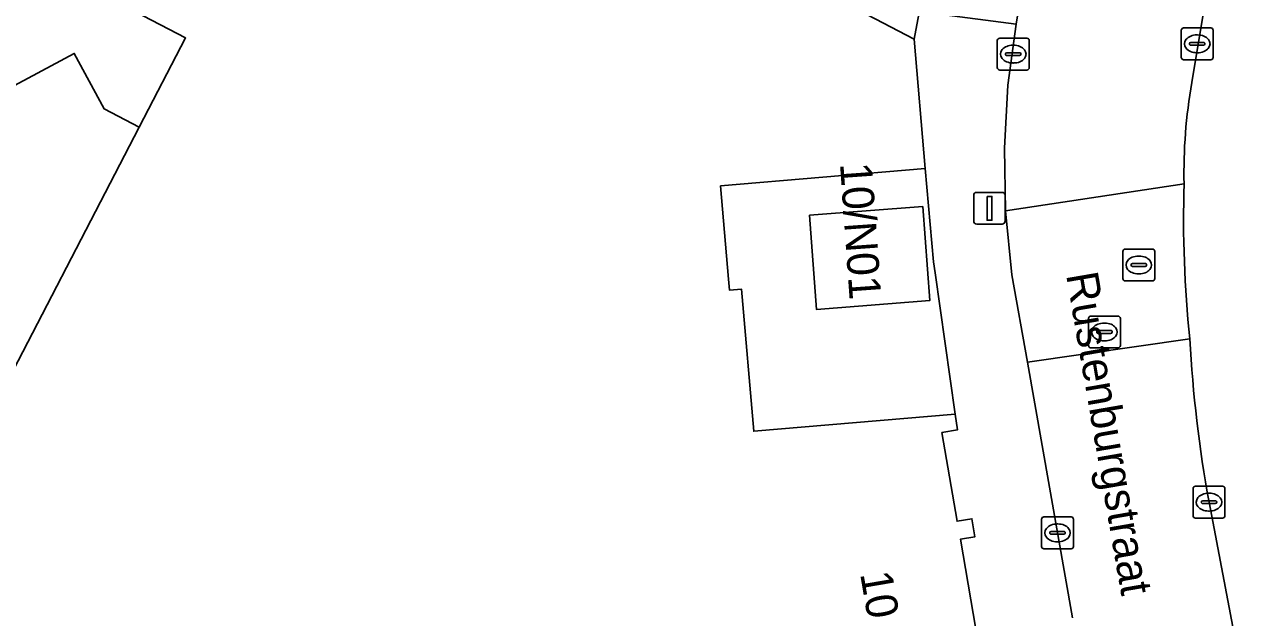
# Model space of a CAD drawing. Extents: x 163008 to 163854, y 382777 to 383982.
# Drawn here: x 163724.75 to 163762.96, y 383779.29 to 383797.91 of the extents above; entities that cross this region are included whole.
import ezdxf

# ---------------------------------------------------------------- set-up
doc = ezdxf.new("R2010")
doc.units = 0
for name, color, linetype in [('IMGEO_Erf', 7, 'Continuous'), ('IMGEO_Kolk', 7, 'Continuous'), ('IMGEO_Lichtmast', 7, 'Continuous'), ('IMGEO_Openbare_ruimte_label', 7, 'Continuous'), ('IMGEO_Pand', 7, 'Continuous'), ('IMGEO_Pand_nummerreeks', 7, 'Continuous'), ('IMGEO_Rijbaan_lokaal_gesloten', 7, 'Continuous'), ('IMGEO_Rijbaan_lokaal_open', 7, 'Continuous'), ('IMGEO_Rioolput', 7, 'Continuous'), ('IMGEO_Voetpad_open', 7, 'Continuous')]:
    doc.layers.add(name, color=color, linetype=linetype)

msp = doc.modelspace()

# ---------------------------------------------------------------- linework, layer by layer
at = {"layer": 'IMGEO_Erf'}
msp.add_lwpolyline([(163760.238, 383750), (163756.616, 383771.926), (163756.333, 383771.867), (163756.366, 383771.675), (163751.439, 383770.827), (163736.413, 383768.24), (163736.989, 383764.895), (163730.728, 383763.817), (163732.964, 383768.435), (163718.614, 383775.885), (163728.349, 383794.681), (163727.251, 383795.251), (163726.318, 383796.994), (163721.253, 383794.284)], dxfattribs=at)
at = {"layer": 'IMGEO_Kolk'}
for p, q in [((163761.135, 383797.796), (163761.987, 383797.796)), ((163755.361, 383797.474), (163756.213, 383797.474)), ((163761.06, 383796.87), (163761.06, 383797.722)), ((163761.548, 383797.576), (163761.573, 383797.576)), ((163762.061, 383797.722), (163762.061, 383796.87)), ((163755.286, 383796.548), (163755.286, 383797.4)), ((163755.774, 383797.254), (163755.799, 383797.254)), ((163756.287, 383797.4), (163756.287, 383796.548)), ((163761.319, 383797.29), (163761.319, 383797.302)), ((163761.757, 383797.253), (163761.359, 383797.253)), ((163761.362, 383797.339), (163761.76, 383797.339)), ((163761.803, 383797.302), (163761.803, 383797.29)), ((163755.545, 383796.968), (163755.545, 383796.98)), ((163755.983, 383796.931), (163755.585, 383796.931)), ((163755.588, 383797.017), (163755.986, 383797.017)), ((163755.797, 383796.694), (163755.772, 383796.694)), ((163756.029, 383796.98), (163756.029, 383796.968)), ((163761.987, 383796.796), (163761.135, 383796.796)), ((163761.571, 383797.016), (163761.546, 383797.016)), ((163756.213, 383796.474), (163755.361, 383796.474)), ((163761.43, 383782.485), (163761.43, 383783.337)), ((163761.505, 383783.411), (163762.357, 383783.411)), ((163762.431, 383783.337), (163762.431, 383782.485)), ((163761.689, 383782.905), (163761.689, 383782.917)), ((163761.732, 383782.954), (163762.13, 383782.954)), ((163761.918, 383783.191), (163761.943, 383783.191)), ((163762.173, 383782.917), (163762.173, 383782.905)), ((163762.127, 383782.868), (163761.729, 383782.868)), ((163761.941, 383782.631), (163761.916, 383782.631)), ((163756.675, 383781.521), (163756.675, 383782.373)), ((163756.75, 383782.447), (163757.602, 383782.447)), ((163757.163, 383782.227), (163757.188, 383782.227)), ((163757.676, 383782.373), (163757.676, 383781.521)), ((163762.357, 383782.411), (163761.505, 383782.411)), ((163756.934, 383781.941), (163756.934, 383781.953)), ((163757.372, 383781.904), (163756.974, 383781.904)), ((163756.977, 383781.99), (163757.375, 383781.99)), ((163757.418, 383781.953), (163757.418, 383781.941)), ((163757.602, 383781.447), (163756.75, 383781.447)), ((163757.186, 383781.667), (163757.161, 383781.667))]:
    msp.add_line(p, q, dxfattribs=at)
for points in [[(163761.135, 383797.796), (163761.987, 383797.796)], [(163755.361, 383797.474), (163756.213, 383797.474)], [(163761.06, 383796.87), (163761.06, 383797.722)], [(163762.061, 383797.722), (163762.061, 383796.87)], [(163755.286, 383796.548), (163755.286, 383797.4)], [(163756.287, 383797.4), (163756.287, 383796.548)], [(163761.987, 383796.796), (163761.135, 383796.796)], [(163756.213, 383796.474), (163755.361, 383796.474)], [(163761.43, 383782.485), (163761.43, 383783.337)], [(163761.505, 383783.411), (163762.357, 383783.411)], [(163762.431, 383783.337), (163762.431, 383782.485)], [(163756.675, 383781.521), (163756.675, 383782.373)], [(163756.75, 383782.447), (163757.602, 383782.447)], [(163757.676, 383782.373), (163757.676, 383781.521)], [(163762.357, 383782.411), (163761.505, 383782.411)], [(163757.602, 383781.447), (163756.75, 383781.447)]]:
    msp.add_lwpolyline(points, dxfattribs=at)
for centre, radius, start, end in [((163761.137, 383797.72), 0.0765, 91.552, 178.448), ((163761.137, 383797.72), 0.0765, 91.552, 178.448), ((163761.985, 383797.72), 0.0765, 1.552, 88.448), ((163761.985, 383797.72), 0.0765, 1.552, 88.448), ((163755.363, 383797.398), 0.0765, 91.552, 178.448), ((163755.363, 383797.398), 0.0765, 91.552, 178.448), ((163756.211, 383797.398), 0.0765, 1.552, 88.448), ((163756.211, 383797.398), 0.0765, 1.552, 88.448), ((163761.359, 383797.299), 0.0403, 85.8775, 175.7526), ((163761.356, 383797.289), 0.0366, 178.938, 274.7102), ((163761.76, 383797.296), 0.043, 264.8664, 352.4533), ((163761.764, 383797.301), 0.0386, 1.7309, 96.639), ((163755.585, 383796.977), 0.0403, 85.8775, 175.7526), ((163755.582, 383796.967), 0.0366, 178.938, 274.7102), ((163755.986, 383796.974), 0.043, 264.8664, 352.4533), ((163755.99, 383796.979), 0.0386, 1.7309, 96.639), ((163761.137, 383796.872), 0.0765, 181.552, 268.448), ((163761.137, 383796.872), 0.0765, 181.552, 268.448), ((163761.985, 383796.872), 0.0765, 271.552, 358.448), ((163761.985, 383796.872), 0.0765, 271.552, 358.448), ((163755.363, 383796.55), 0.0765, 181.552, 268.448), ((163755.363, 383796.55), 0.0765, 181.552, 268.448), ((163756.211, 383796.55), 0.0765, 271.552, 358.448), ((163756.211, 383796.55), 0.0765, 271.552, 358.448), ((163761.507, 383783.335), 0.0765, 91.552, 178.448), ((163761.507, 383783.335), 0.0765, 91.552, 178.448), ((163762.355, 383783.335), 0.0765, 1.552, 88.448), ((163762.355, 383783.335), 0.0765, 1.552, 88.448), ((163761.729, 383782.914), 0.0403, 85.8775, 175.7526), ((163761.726, 383782.904), 0.0366, 178.938, 274.7102), ((163762.13, 383782.911), 0.043, 264.8664, 352.4533), ((163762.134, 383782.916), 0.0386, 1.7309, 96.639), ((163756.752, 383782.371), 0.0765, 91.552, 178.448), ((163756.752, 383782.371), 0.0765, 91.552, 178.448), ((163757.6, 383782.371), 0.0765, 1.552, 88.448), ((163757.6, 383782.371), 0.0765, 1.552, 88.448), ((163761.507, 383782.487), 0.0765, 181.552, 268.448), ((163761.507, 383782.487), 0.0765, 181.552, 268.448), ((163762.355, 383782.487), 0.0765, 271.552, 358.448), ((163762.355, 383782.487), 0.0765, 271.552, 358.448), ((163756.974, 383781.95), 0.0403, 85.8775, 175.7526), ((163756.971, 383781.94), 0.0366, 178.938, 274.7102), ((163757.375, 383781.947), 0.043, 264.8664, 352.4533), ((163757.379, 383781.952), 0.0386, 1.7309, 96.639), ((163756.752, 383781.523), 0.0765, 181.552, 268.448), ((163756.752, 383781.523), 0.0765, 181.552, 268.448), ((163757.6, 383781.523), 0.0765, 271.552, 358.448), ((163757.6, 383781.523), 0.0765, 271.552, 358.448)]:
    msp.add_arc(centre, radius, start, end, dxfattribs=at)
for centre, major_axis, ratio, start_param, end_param in [((163761.547, 383797.296), (-0.387, 0.002), 0.722429, 4.712389, 7.853982), ((163761.572, 383797.296), (-0.39, 0.002), 0.717154, 1.570796, 4.712389), ((163755.773, 383796.974), (-0.387, 0.002), 0.722429, 4.712389, 7.853982), ((163755.798, 383796.974), (-0.39, 0.002), 0.717154, 1.570796, 4.712389), ((163761.917, 383782.911), (-0.387, 0.002), 0.722429, 4.712389, 7.853982), ((163761.942, 383782.911), (-0.39, 0.002), 0.717154, 1.570796, 4.712389), ((163757.162, 383781.947), (-0.387, 0.002), 0.722429, 4.712389, 7.853982), ((163757.187, 383781.947), (-0.39, 0.002), 0.717154, 1.570796, 4.712389)]:
    msp.add_ellipse(centre, major_axis=major_axis, ratio=ratio, start_param=start_param, end_param=end_param, dxfattribs=at)
at = {"layer": 'IMGEO_Lichtmast'}
for p, q in [((163754.545, 383791.734), (163754.545, 383792.534)), ((163754.545, 383792.534), (163754.545, 383791.734)), ((163754.645, 383792.634), (163755.435, 383792.634)), ((163755.435, 383792.634), (163754.645, 383792.634)), ((163755.535, 383792.534), (163755.535, 383791.734)), ((163755.535, 383791.734), (163755.535, 383792.534)), ((163755.435, 383791.634), (163754.645, 383791.634)), ((163754.645, 383791.634), (163755.435, 383791.634))]:
    msp.add_line(p, q, dxfattribs=at)
msp.add_lwpolyline([(163754.965, 383792.509), (163755.115, 383792.509), (163755.115, 383791.759), (163754.965, 383791.759), (163754.965, 383792.509)], dxfattribs=at)
for centre, start, end in [((163754.645, 383792.534), 90, 180), ((163754.645, 383792.534), 90, 180), ((163755.435, 383792.534), 0, 90), ((163755.435, 383792.534), 360, 90), ((163754.645, 383791.734), 180, 270), ((163754.645, 383791.734), 180, 270), ((163755.435, 383791.734), 270, 0), ((163755.435, 383791.734), 270, 0)]:
    msp.add_arc(centre, 0.1, start, end, dxfattribs=at)
at = {"layer": 'IMGEO_Pand'}
msp.add_lwpolyline([(163754.615, 383778.921), (163754.128, 383781.745), (163754.584, 383781.824), (163754.487, 383782.389), (163754.024, 383782.31), (163753.545, 383785.092), (163754.032, 383785.176), (163753.961, 383785.674), (163747.642, 383785.135), (163747.261, 383789.593), (163746.882, 383789.561), (163746.852, 383789.907), (163746.602, 383792.838), (163753.02, 383793.386), (163752.674, 383797.444), (163731.143, 383808.678), (163723.763, 383804.839), (163726.886, 383799.01), (163729.811, 383797.483), (163728.349, 383794.681), (163718.614, 383775.885)], dxfattribs=at)
for points in [[(163723.763, 383804.839), (163716.959, 383801.299), (163720.666, 383794.171), (163721.449, 383792.709), (163721.952, 383792.978), (163721.253, 383794.284), (163726.318, 383796.994), (163727.251, 383795.251), (163728.349, 383794.681), (163729.811, 383797.483), (163726.886, 383799.01)], [(163749.393, 383791.913), (163749.616, 383788.953), (163753.165, 383789.239), (163752.945, 383792.189)]]:
    msp.add_lwpolyline(points, close=True, dxfattribs=at)
at = {"layer": 'IMGEO_Rijbaan_lokaal_gesloten'}
for points in [[(163761.326, 383788.035), (163756.234, 383787.308)], [(163756.234, 383787.308), (163757.645, 383779.277)], [(163762.955, 383777.565), (163761.931, 383782.911)]]:
    msp.add_lwpolyline(points, dxfattribs=at)
msp.add_arc((163802.894, 383790.345), 41.632, 183.1812, 190.2865, dxfattribs=at)
at = {"layer": 'IMGEO_Rijbaan_lokaal_open'}
for points in [[(163756.43, 383801.399), (163755.873, 383797.908), (163755.612, 383796), (163755.511, 383794.017), (163755.548, 383792.049), (163761.148, 383792.903)], [(163761.391, 383796.077), (163762.106, 383800.379)], [(163761.148, 383792.903), (163755.548, 383792.049), (163755.747, 383790.049), (163756.234, 383787.308), (163761.326, 383788.035)]]:
    msp.add_lwpolyline(points, dxfattribs=at)
for centre, radius, start, end in [((163777.272, 383793.265), 16.128, 169.9585, 181.2855), ((163797.766, 383791.805), 36.634, 178.282, 185.9062)]:
    msp.add_arc(centre, radius, start, end, dxfattribs=at)
at = {"layer": 'IMGEO_Rioolput'}
for p, q in [((163759.226, 383789.929), (163759.226, 383790.781)), ((163759.301, 383790.855), (163760.153, 383790.855)), ((163759.714, 383790.635), (163759.739, 383790.635)), ((163760.227, 383790.781), (163760.227, 383789.929)), ((163759.485, 383790.349), (163759.485, 383790.361)), ((163759.923, 383790.312), (163759.525, 383790.312)), ((163759.528, 383790.398), (163759.926, 383790.398)), ((163759.969, 383790.361), (163759.969, 383790.349)), ((163760.153, 383789.855), (163759.301, 383789.855)), ((163759.737, 383790.075), (163759.712, 383790.075)), ((163758.147, 383787.826), (163758.147, 383788.678)), ((163758.222, 383788.752), (163759.074, 383788.752)), ((163759.148, 383788.678), (163759.148, 383787.826)), ((163758.406, 383788.246), (163758.406, 383788.258)), ((163758.449, 383788.295), (163758.847, 383788.295)), ((163758.635, 383788.532), (163758.66, 383788.532)), ((163758.89, 383788.258), (163758.89, 383788.246)), ((163758.844, 383788.209), (163758.446, 383788.209)), ((163758.658, 383787.972), (163758.633, 383787.972)), ((163759.074, 383787.752), (163758.222, 383787.752))]:
    msp.add_line(p, q, dxfattribs=at)
for points in [[(163759.226, 383789.929), (163759.226, 383790.781)], [(163759.301, 383790.855), (163760.153, 383790.855)], [(163760.227, 383790.781), (163760.227, 383789.929)], [(163760.153, 383789.855), (163759.301, 383789.855)], [(163758.147, 383787.826), (163758.147, 383788.678)], [(163758.222, 383788.752), (163759.074, 383788.752)], [(163759.148, 383788.678), (163759.148, 383787.826)], [(163759.074, 383787.752), (163758.222, 383787.752)]]:
    msp.add_lwpolyline(points, dxfattribs=at)
for centre, radius, start, end in [((163759.303, 383790.779), 0.0765, 91.552, 178.448), ((163759.303, 383790.779), 0.0765, 91.552, 178.448), ((163760.151, 383790.779), 0.0765, 1.552, 88.448), ((163760.151, 383790.779), 0.0765, 1.552, 88.448), ((163759.525, 383790.358), 0.0403, 85.8775, 175.7526), ((163759.522, 383790.348), 0.0366, 178.938, 274.7102), ((163759.926, 383790.355), 0.043, 264.8664, 352.4533), ((163759.93, 383790.36), 0.0386, 1.7309, 96.639), ((163759.303, 383789.931), 0.0765, 181.552, 268.448), ((163759.303, 383789.931), 0.0765, 181.552, 268.448), ((163760.151, 383789.931), 0.0765, 271.552, 358.448), ((163760.151, 383789.931), 0.0765, 271.552, 358.448), ((163758.224, 383788.676), 0.0765, 91.552, 178.448), ((163758.224, 383788.676), 0.0765, 91.552, 178.448), ((163759.072, 383788.676), 0.0765, 1.552, 88.448), ((163759.072, 383788.676), 0.0765, 1.552, 88.448), ((163758.446, 383788.255), 0.0403, 85.8775, 175.7526), ((163758.443, 383788.245), 0.0366, 178.938, 274.7102), ((163758.847, 383788.252), 0.043, 264.8664, 352.4533), ((163758.851, 383788.257), 0.0386, 1.7309, 96.639), ((163758.224, 383787.828), 0.0765, 181.552, 268.448), ((163758.224, 383787.828), 0.0765, 181.552, 268.448), ((163759.072, 383787.828), 0.0765, 271.552, 358.448), ((163759.072, 383787.828), 0.0765, 271.552, 358.448)]:
    msp.add_arc(centre, radius, start, end, dxfattribs=at)
for centre, major_axis, ratio, start_param, end_param in [((163759.713, 383790.355), (-0.387, 0.002), 0.722429, 4.712389, 7.853982), ((163759.738, 383790.355), (-0.39, 0.002), 0.717154, 1.570796, 4.712389), ((163758.634, 383788.252), (-0.387, 0.002), 0.722429, 4.712389, 7.853982), ((163758.659, 383788.252), (-0.39, 0.002), 0.717154, 1.570796, 4.712389)]:
    msp.add_ellipse(centre, major_axis=major_axis, ratio=ratio, start_param=start_param, end_param=end_param, dxfattribs=at)
at = {"layer": 'IMGEO_Voetpad_open'}
for points in [[(163746.575, 383804.114), (163746.247, 383804.009), (163745.7, 383804.284), (163745.614, 383804.362), (163742.827, 383803.503), (163737.386, 383806.284), (163736.429, 383809.349), (163736.095, 383809.522), (163734.423, 383810.387), (163733.426, 383810.902), (163731.143, 383808.678), (163752.674, 383797.444), (163753.044, 383799.405), (163751.339, 383799.206), (163747.898, 383801.012), (163747.19, 383803.781)], [(163762.106, 383800.379), (163761.391, 383796.077)], [(163757.645, 383779.277), (163756.234, 383787.308), (163755.747, 383790.049), (163755.548, 383792.049), (163755.511, 383794.017), (163755.612, 383796), (163755.873, 383797.908), (163753.387, 383798.235), (163753.254, 383799.405), (163753.044, 383799.405), (163752.674, 383797.444), (163753.02, 383793.386), (163753.285, 383790.456), (163753.331, 383790.111), (163753.961, 383785.674), (163754.032, 383785.176), (163753.545, 383785.092), (163754.024, 383782.31), (163754.487, 383782.389), (163754.584, 383781.824), (163754.128, 383781.745), (163754.615, 383778.921)], [(163761.931, 383782.911), (163762.955, 383777.565)]]:
    msp.add_lwpolyline(points, dxfattribs=at)
for points in [[(163753.331, 383790.111), (163753.285, 383790.456), (163753.02, 383793.386), (163746.602, 383792.838), (163746.852, 383789.907), (163746.882, 383789.561), (163747.261, 383789.593), (163747.642, 383785.135), (163753.961, 383785.674)], [(163749.393, 383791.913), (163752.945, 383792.189), (163753.165, 383789.239), (163749.616, 383788.953)]]:
    msp.add_lwpolyline(points, close=True, dxfattribs=at)
for centre, radius, start, end in [((163777.272, 383793.265), 16.128, 169.9585, 181.2855), ((163797.766, 383791.805), 36.634, 178.282, 185.9062), ((163802.894, 383790.345), 41.632, 183.1812, 190.2865)]:
    msp.add_arc(centre, radius, start, end, dxfattribs=at)

# ---------------------------------------------------------------- texts
at = {"layer": 'IMGEO_Openbare_ruimte_label'}
msp.add_text('Rustenburgstraat', height=1, rotation=279.7921, dxfattribs=at).set_placement((163757.442, 383790.051))
at = {"layer": 'IMGEO_Pand_nummerreeks'}
for s, rotation, p in [('10/N01', 274.0678, (163750.347, 383793.538)), ('10', 279.7114, (163750.978, 383780.666))]:
    msp.add_text(s, height=1, rotation=rotation, dxfattribs=at).set_placement(p)

doc.saveas('drawing.dxf')
